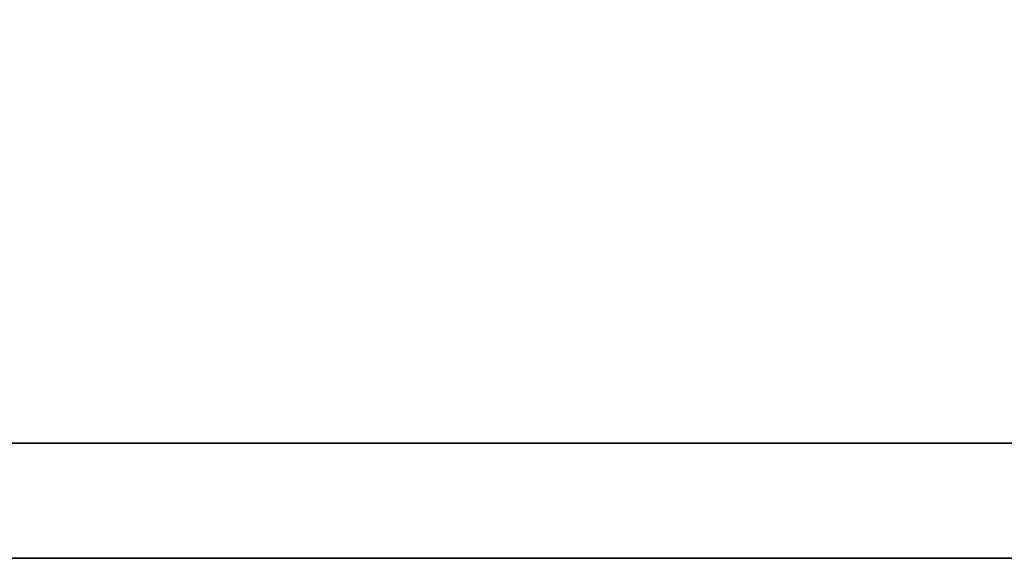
# Model space of a CAD drawing. Header units: millimetres. Extents: x 443 to 3685, y -1599 to 860.
# Tile 280 of 610: x 770.2 to 772.16, y 99.24 to 100.31. Entities that reach past the tile are written whole.
import ezdxf

# ---------------------------------------------------------------- set-up
doc = ezdxf.new("R2010")
doc.units = ezdxf.units.MM
doc.layers.add('DIM', color=4, linetype='CONTINUOUS')
doc.layers.add('layer 1', color=7, linetype='CONTINUOUS')

# ---------------------------------------------------------------- blocks, each defined once
blk = doc.blocks.new('TBI MOTION logo(完整正式版)')
at = {"layer": 'layer 1', "color": 22, "lineweight": 35}
blk.add_open_spline([(75.90875, -9.47875), (75.90875, -9.47875), (75.90875, -12.28625), (75.90875, -12.28625), (75.90875, -12.28625), (75.90875, -12.28625), (75.90875, -12.47875), (75.90875, -12.47875), (75.90875, -12.47875), (75.90875, -12.47875), (75.71625, -12.47875), (75.71625, -12.47875), (75.71625, -12.47875), (75.71625, -12.47875), (-88.32875, -12.47875), (-88.32875, -12.47875), (-88.32875, -12.47875), (-88.32875, -12.47875), (-88.32875, -13.29375), (-88.32875, -13.29375), (-88.32875, -13.29375), (-88.32875, -13.29375), (82.89125, -13.29375), (82.89125, -13.29375), (82.89125, -13.29375), (82.89125, -13.29375), (75.90875, -9.47875), (75.90875, -9.47875)], degree=3, knots=[0, 0, 0, 0, 0.1428571, 0.1428571, 0.1428571, 0.1428572, 0.2857143, 0.2857143, 0.2857143, 0.2857143, 0.4285714, 0.4285714, 0.4285714, 0.4285714, 0.5714286, 0.5714286, 0.5714286, 0.5714286, 0.7142857, 0.7142857, 0.7142857, 0.7142857, 0.8571429, 0.8571429, 0.8571429, 0.8571429, 1, 1, 1, 1], dxfattribs=at)

msp = doc.modelspace()

# ---------------------------------------------------------------- block references
at = {"layer": 'DIM', "color": 7, "xscale": 0.2802190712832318, "yscale": 0.2802190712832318, "zscale": 0.2802190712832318}
msp.add_blockref('TBI MOTION logo(完整正式版)', (789.342, 102.9663), dxfattribs=at)

doc.saveas('drawing.dxf')
